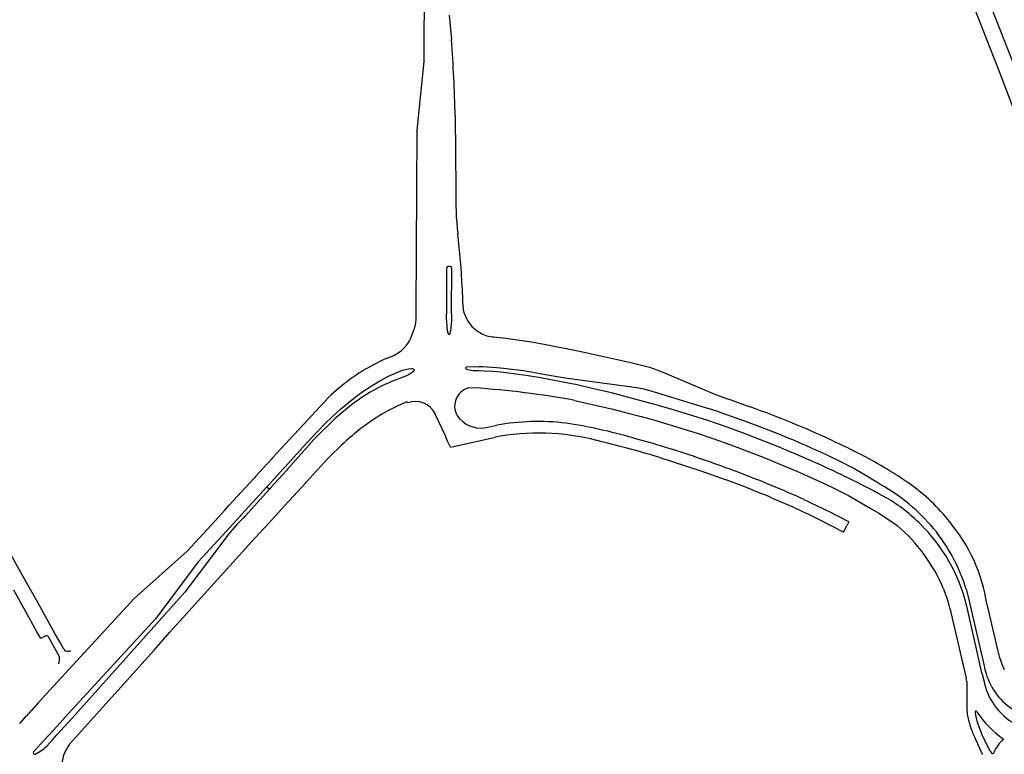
# Model space of a CAD drawing. Extents: x 148869 to 161638, y 453607 to 469810.
# Tile 923 of 1056: x 159121.2 to 159125.47, y 459861.51 to 459864.7. Entities that reach past the tile are written whole.
import ezdxf

# ---------------------------------------------------------------- set-up
doc = ezdxf.new("R2010")
doc.units = 0
doc.layers.add('LKI_V01_KANTRIJWEG', color=252, linetype='CONTINUOUS')

msp = doc.modelspace()

# ---------------------------------------------------------------- linework, layer by layer
at = {"layer": 'LKI_V01_KANTRIJWEG'}
for p, q in [((159125.5467, 459864.4189), (159125.1887, 459865.3276)), ((159125.5467, 459864.4189), (159125.1887, 459865.3276)), ((159123.0611, 459864.7167), (159123.0707, 459864.6119)), ((159123.0611, 459864.7167), (159123.0707, 459864.6119)), ((159123.0869, 459864.2803), (159123.0903, 459863.962)), ((159123.0869, 459864.2803), (159123.0903, 459863.962)), ((159123.0504, 459863.4405), (159123.051, 459863.6046)), ((159123.0504, 459863.4405), (159123.051, 459863.6046)), ((159123.051, 459863.6046), (159123.0513, 459863.6204)), ((159123.051, 459863.6046), (159123.0513, 459863.6204)), ((159123.0716, 459863.6047), (159123.0703, 459863.4405)), ((159123.0716, 459863.6047), (159123.0703, 459863.4405)), ((159123.0713, 459863.6205), (159123.0716, 459863.6047)), ((159123.0713, 459863.6205), (159123.0716, 459863.6047)), ((159122.9179, 459863.4002), (159122.9184, 459863.436)), ((159122.9179, 459863.4002), (159122.9184, 459863.436)), ((159123.0501, 459863.3989), (159123.0504, 459863.4405)), ((159123.0501, 459863.3989), (159123.0504, 459863.4405)), ((159123.0703, 459863.4405), (159123.0707, 459863.3987)), ((159123.0703, 459863.4405), (159123.0707, 459863.3987)), ((159123.0507, 459863.3873), (159123.0501, 459863.3989)), ((159123.0507, 459863.3873), (159123.0501, 459863.3989)), ((159123.0536, 459863.3452), (159123.0507, 459863.3873)), ((159123.0536, 459863.3452), (159123.0507, 459863.3873)), ((159123.071, 459863.3883), (159123.0673, 459863.3466)), ((159123.071, 459863.3883), (159123.0673, 459863.3466)), ((159123.0707, 459863.3987), (159123.0707, 459863.3981)), ((159123.0707, 459863.3987), (159123.0707, 459863.3981)), ((159123.0707, 459863.3981), (159123.071, 459863.3883)), ((159123.0707, 459863.3981), (159123.071, 459863.3883)), ((159122.8942, 459863.3148), (159122.9058, 459863.3463)), ((159122.8942, 459863.3148), (159122.9058, 459863.3463)), ((159123.0653, 459863.3333), (159123.0673, 459863.3466)), ((159123.0653, 459863.3333), (159123.0673, 459863.3466)), ((159123.1814, 459863.347), (159123.1969, 459863.3378)), ((159123.1814, 459863.347), (159123.1969, 459863.3378)), ((159123.2543, 459863.3198), (159123.3069, 459863.3142)), ((159123.2543, 459863.3198), (159123.3069, 459863.3142)), ((159122.7692, 459863.218), (159122.7355, 459863.201)), ((159122.7692, 459863.218), (159122.7355, 459863.201)), ((159122.7878, 459863.2259), (159122.7692, 459863.218)), ((159122.7878, 459863.2259), (159122.7692, 459863.218)), ((159122.7878, 459863.2259), (159122.8202, 459863.24)), ((159122.7878, 459863.2259), (159122.8202, 459863.24)), ((159123.1694, 459863.099), (159123.1446, 459863.0975)), ((159123.1694, 459863.099), (159123.1446, 459863.0975)), ((159122.5372, 459863.0575), (159122.389, 459862.8983)), ((159122.5372, 459863.0575), (159122.389, 459862.8983)), ((159124.3689, 459863.0157), (159124.2749, 459863.0499)), ((159124.3689, 459863.0157), (159124.2749, 459863.0499)), ((159122.8014, 459863.0033), (159122.7815, 459862.9924)), ((159122.8014, 459863.0033), (159122.7815, 459862.9924)), ((159124.3527, 459862.951), (159124.1972, 459863.0059)), ((159124.3527, 459862.951), (159124.1972, 459863.0059)), ((159123.0467, 459862.8869), (159123.0009, 459862.9847)), ((159123.0467, 459862.8869), (159123.0009, 459862.9847)), ((159123.2285, 459862.9287), (159123.2677, 459862.9369)), ((159123.2285, 459862.9287), (159123.2677, 459862.9369)), ((159122.3877, 459862.8969), (159122.2927, 459862.7933)), ((159122.3877, 459862.8969), (159122.2927, 459862.7933)), ((159122.389, 459862.8983), (159122.3877, 459862.8969)), ((159122.389, 459862.8983), (159122.3877, 459862.8969)), ((159123.067, 459862.8408), (159123.2558, 459862.884)), ((159123.067, 459862.8408), (159123.2558, 459862.884)), ((159122.3474, 459862.7548), (159122.442, 459862.8587)), ((159122.3474, 459862.7548), (159122.442, 459862.8587)), ((159122.4529, 459862.8515), (159122.3594, 459862.7464)), ((159122.4529, 459862.8515), (159122.3594, 459862.7464)), ((159122.442, 459862.8587), (159122.4455, 459862.8625)), ((159122.442, 459862.8587), (159122.4455, 459862.8625)), ((159122.4565, 459862.8555), (159122.4529, 459862.8515)), ((159122.4565, 459862.8555), (159122.4529, 459862.8515)), ((159122.5941, 459862.8499), (159122.5434, 459862.8004)), ((159122.5941, 459862.8499), (159122.5434, 459862.8004)), ((159124.5026, 459862.8385), (159124.5464, 459862.82)), ((159124.5026, 459862.8385), (159124.5464, 459862.82)), ((159122.2873, 459862.7874), (159122.2195, 459862.7135)), ((159122.2873, 459862.7874), (159122.2195, 459862.7135)), ((159122.2927, 459862.7933), (159122.2873, 459862.7874)), ((159122.2927, 459862.7933), (159122.2873, 459862.7874)), ((159122.5357, 459862.793), (159122.4404, 459862.6896)), ((159122.5357, 459862.793), (159122.4404, 459862.6896)), ((159122.5434, 459862.8004), (159122.5357, 459862.793)), ((159122.5434, 459862.8004), (159122.5357, 459862.793)), ((159123.9717, 459862.7975), (159124.1543, 459862.7382)), ((159123.9717, 459862.7975), (159124.1543, 459862.7382)), ((159122.2748, 459862.675), (159122.3421, 459862.749)), ((159122.2748, 459862.675), (159122.3421, 459862.749)), ((159122.3421, 459862.749), (159122.3474, 459862.7548)), ((159122.3421, 459862.749), (159122.3474, 459862.7548)), ((159122.3594, 459862.7464), (159122.3541, 459862.7406)), ((159122.3594, 459862.7464), (159122.3541, 459862.7406)), ((159122.214, 459862.7074), (159122.1056, 459862.5888)), ((159122.214, 459862.7074), (159122.1056, 459862.5888)), ((159122.2195, 459862.7135), (159122.214, 459862.7074)), ((159122.2195, 459862.7135), (159122.214, 459862.7074)), ((159122.3541, 459862.7406), (159122.2872, 459862.6664)), ((159122.3541, 459862.7406), (159122.2872, 459862.6664)), ((159124.1543, 459862.7382), (159124.2603, 459862.7006)), ((159124.1543, 459862.7382), (159124.2603, 459862.7006)), ((159124.3445, 459862.6687), (159124.2603, 459862.7006)), ((159124.3445, 459862.6687), (159124.2603, 459862.7006)), ((159122.1606, 459862.5504), (159122.2691, 459862.6687)), ((159122.1606, 459862.5504), (159122.2691, 459862.6687)), ((159122.2691, 459862.6687), (159122.2748, 459862.675)), ((159122.2691, 459862.6687), (159122.2748, 459862.675)), ((159122.2691, 459862.6687), (159122.281, 459862.6596)), ((159122.2691, 459862.6687), (159122.281, 459862.6596)), ((159122.2816, 459862.6602), (159122.281, 459862.6596)), ((159122.2816, 459862.6602), (159122.281, 459862.6596)), ((159122.2872, 459862.6664), (159122.2816, 459862.6602)), ((159122.2872, 459862.6664), (159122.2816, 459862.6602)), ((159122.3676, 459862.6103), (159122.4351, 459862.6838)), ((159122.3676, 459862.6103), (159122.4351, 459862.6838)), ((159122.4351, 459862.6838), (159122.4404, 459862.6896)), ((159122.4351, 459862.6838), (159122.4404, 459862.6896)), ((159122.0865, 459862.5683), (159122.1056, 459862.5888)), ((159122.0865, 459862.5683), (159122.1056, 459862.5888)), ((159122.2631, 459862.4956), (159122.3617, 459862.6039)), ((159122.2631, 459862.4956), (159122.3617, 459862.6039)), ((159122.3617, 459862.6039), (159122.3676, 459862.6103)), ((159122.3617, 459862.6039), (159122.3676, 459862.6103)), ((159122.044, 459862.522), (159122.0865, 459862.5683)), ((159122.044, 459862.522), (159122.0865, 459862.5683)), ((159122.1526, 459862.5411), (159122.0925, 459862.4755)), ((159122.1526, 459862.5411), (159122.0925, 459862.4755)), ((159122.1733, 459862.5415), (159122.1671, 459862.5351)), ((159122.1733, 459862.5415), (159122.1671, 459862.5351)), ((159124.667, 459862.5275), (159124.6201, 459862.5502)), ((159124.667, 459862.5275), (159124.6201, 459862.5502)), ((159124.774, 459862.4728), (159124.667, 459862.5275)), ((159124.774, 459862.4728), (159124.667, 459862.5275)), ((159122.2537, 459862.4854), (159122.2631, 459862.4956)), ((159122.2537, 459862.4854), (159122.2631, 459862.4956)), ((159124.774, 459862.4728), (159124.7896, 459862.5028)), ((159124.774, 459862.4728), (159124.7896, 459862.5028)), ((159124.7969, 459862.517), (159124.7896, 459862.5028)), ((159124.7969, 459862.517), (159124.7896, 459862.5028)), ((159125.208, 459862.2265), (159125.2126, 459862.215)), ((159125.208, 459862.2265), (159125.2126, 459862.215)), ((159121.6923, 459862.1837), (159121.2765, 459861.7304)), ((159121.6923, 459862.1837), (159121.2765, 459861.7304)), ((159125.3088, 459862.1513), (159125.3069, 459862.159)), ((159125.3088, 459862.1513), (159125.3069, 459862.159)), ((159125.3765, 459861.8549), (159125.3088, 459862.1513)), ((159125.3765, 459861.8549), (159125.3088, 459862.1513)), ((159125.3237, 459862.1543), (159125.3841, 459861.8915)), ((159125.3237, 459862.1543), (159125.3841, 459861.8915)), ((159125.3967, 459862.1592), (159125.4426, 459861.9608)), ((159125.3967, 459862.1592), (159125.4426, 459861.9608)), ((159121.367, 459861.934), (159121.321, 459862.0174)), ((159121.367, 459861.934), (159121.321, 459862.0174)), ((159121.4383, 459861.5808), (159121.7794, 459861.9601)), ((159121.4383, 459861.5808), (159121.7794, 459861.9601)), ((159125.3765, 459861.8549), (159125.3832, 459861.8281)), ((159125.3765, 459861.8549), (159125.3832, 459861.8281)), ((159125.3087, 459861.8243), (159125.3063, 459861.8377)), ((159125.3087, 459861.8243), (159125.3063, 459861.8377)), ((159125.3087, 459861.8243), (159125.3098, 459861.6962)), ((159125.3087, 459861.8243), (159125.3098, 459861.6962)), ((159121.1957, 459861.6416), (159121.2258, 459861.6746)), ((159121.1957, 459861.6416), (159121.2258, 459861.6746)), ((159121.4067, 459861.6828), (159121.3709, 459861.6437)), ((159121.4067, 459861.6828), (159121.3709, 459861.6437)), ((159121.4246, 459861.6664), (159121.3891, 459861.6267)), ((159121.4246, 459861.6664), (159121.3891, 459861.6267)), ((159121.3199, 459861.588), (159121.2559, 459861.5181)), ((159121.3199, 459861.588), (159121.2559, 459861.5181)), ((159125.3752, 459861.5934), (159125.3877, 459861.5661)), ((159125.3752, 459861.5934), (159125.3877, 459861.5661)), ((159121.313, 459861.5434), (159121.338, 459861.5708)), ((159121.313, 459861.5434), (159121.338, 459861.5708)), ((159125.3574, 459861.55), (159125.3759, 459861.5087)), ((159125.3574, 459861.55), (159125.3759, 459861.5087)), ((159121.406, 459861.5431), (159121.3916, 459861.5164)), ((159121.406, 459861.5431), (159121.3916, 459861.5164)), ((159125.3759, 459861.5087), (159125.3768, 459861.5067)), ((159125.3759, 459861.5087), (159125.3768, 459861.5067))]:
    msp.add_line(p, q, dxfattribs=at)
for points in [[(159125.2536, 459864.9688), (159125.3472, 459864.7341), (159125.4266, 459864.532), (159125.4452, 459864.4849), (159125.5037, 459864.3316), (159125.527, 459864.2633)], [(159125.2536, 459864.9688), (159125.3472, 459864.7341), (159125.4266, 459864.532), (159125.4452, 459864.4849), (159125.5037, 459864.3316), (159125.527, 459864.2633)], [(159122.9184, 459863.436), (159122.9219, 459864.2175), (159122.9523, 459864.516), (159122.954, 459864.8752)], [(159122.9184, 459863.436), (159122.9219, 459864.2175), (159122.9523, 459864.516), (159122.954, 459864.8752)], [(159121.3868, 459861.9643), (159121.3696, 459861.9955), (159121.3487, 459862.0325), (159121.2741, 459862.1665), (159121.2079, 459862.2844), (159121.0662, 459862.5379), (159120.6736, 459863.2429), (159120.6499, 459863.2847), (159120.4747, 459863.5992), (159120.3982, 459863.7361), (159120.3605, 459863.804)], [(159121.3868, 459861.9643), (159121.3696, 459861.9955), (159121.3487, 459862.0325), (159121.2741, 459862.1665), (159121.2079, 459862.2844), (159121.0662, 459862.5379), (159120.6736, 459863.2429), (159120.6499, 459863.2847), (159120.4747, 459863.5992), (159120.3982, 459863.7361), (159120.3605, 459863.804)], [(159123.0549, 459863.6271), (159123.0617, 459863.6278), (159123.0668, 459863.6255)], [(159123.0549, 459863.6271), (159123.0617, 459863.6278), (159123.0668, 459863.6255)], [(159123.1177, 459863.5338), (159123.1189, 459863.4738), (159123.1215, 459863.4402)], [(159123.1177, 459863.5338), (159123.1189, 459863.4738), (159123.1215, 459863.4402)], [(159123.3069, 459863.3142), (159123.419, 459863.2985), (159123.4814, 459863.2878), (159123.627, 459863.2588), (159123.7456, 459863.2326), (159123.8501, 459863.2085), (159123.9309, 459863.189), (159123.9782, 459863.1713), (159124.2246, 459863.0678), (159124.2749, 459863.0499)], [(159123.3069, 459863.3142), (159123.419, 459863.2985), (159123.4814, 459863.2878), (159123.627, 459863.2588), (159123.7456, 459863.2326), (159123.8501, 459863.2085), (159123.9309, 459863.189), (159123.9782, 459863.1713), (159124.2246, 459863.0678), (159124.2749, 459863.0499)], [(159122.7601, 459863.129), (159122.7982, 459863.15), (159122.8586, 459863.1751), (159122.8716, 459863.1792), (159122.884, 459863.1814), (159122.8958, 459863.1825), (159122.9013, 459863.1823), (159122.9048, 459863.1811), (159122.9076, 459863.1789), (159122.909, 459863.177), (159122.9092, 459863.1739), (159122.9074, 459863.1709), (159122.8999, 459863.1652), (159122.888, 459863.1572), (159122.8754, 459863.1506), (159122.8494, 459863.1409)], [(159122.7601, 459863.129), (159122.7982, 459863.15), (159122.8586, 459863.1751), (159122.8716, 459863.1792), (159122.884, 459863.1814), (159122.8958, 459863.1825), (159122.9013, 459863.1823), (159122.9048, 459863.1811), (159122.9076, 459863.1789), (159122.909, 459863.177), (159122.9092, 459863.1739), (159122.9074, 459863.1709), (159122.8999, 459863.1652), (159122.888, 459863.1572), (159122.8754, 459863.1506), (159122.8494, 459863.1409)], [(159123.1891, 459863.1722), (159123.1654, 459863.1735), (159123.1472, 459863.1763), (159123.1369, 459863.179), (159123.1342, 459863.1814), (159123.1334, 459863.1858), (159123.1351, 459863.1885), (159123.1377, 459863.1896), (159123.1892, 459863.1911)], [(159123.1891, 459863.1722), (159123.1654, 459863.1735), (159123.1472, 459863.1763), (159123.1369, 459863.179), (159123.1342, 459863.1814), (159123.1334, 459863.1858), (159123.1351, 459863.1885), (159123.1377, 459863.1896), (159123.1892, 459863.1911)], [(159124.5026, 459862.8385), (159124.4391, 459862.8634), (159124.3343, 459862.9038), (159124.2688, 459862.9275), (159124.1839, 459862.9564), (159124.0958, 459862.9849), (159124.0245, 459863.007), (159123.9489, 459863.0287), (159123.8519, 459863.0546), (159123.7656, 459863.0767), (159123.6822, 459863.096), (159123.6163, 459863.112), (159123.5478, 459863.1254), (159123.4571, 459863.1421), (159123.396, 459863.1521), (159123.35, 459863.159), (159123.299, 459863.1651), (159123.253, 459863.1694), (159123.2136, 459863.1717), (159123.1891, 459863.1722)], [(159124.5026, 459862.8385), (159124.4391, 459862.8634), (159124.3343, 459862.9038), (159124.2688, 459862.9275), (159124.1839, 459862.9564), (159124.0958, 459862.9849), (159124.0245, 459863.007), (159123.9489, 459863.0287), (159123.8519, 459863.0546), (159123.7656, 459863.0767), (159123.6822, 459863.096), (159123.6163, 459863.112), (159123.5478, 459863.1254), (159123.4571, 459863.1421), (159123.396, 459863.1521), (159123.35, 459863.159), (159123.299, 459863.1651), (159123.253, 459863.1694), (159123.2136, 459863.1717), (159123.1891, 459863.1722)], [(159123.1892, 459863.1911), (159123.2058, 459863.191), (159123.2461, 459863.1882), (159123.268, 459863.1874), (159123.2974, 459863.1846), (159123.3833, 459863.1738), (159123.5041, 459863.1532), (159123.5753, 459863.1416), (159123.854, 459863.1038), (159123.8849, 459863.0992), (159123.9071, 459863.094), (159123.9653, 459863.0771), (159124.1725, 459863.0141), (159124.1972, 459863.0059)], [(159123.1892, 459863.1911), (159123.2058, 459863.191), (159123.2461, 459863.1882), (159123.268, 459863.1874), (159123.2974, 459863.1846), (159123.3833, 459863.1738), (159123.5041, 459863.1532), (159123.5753, 459863.1416), (159123.854, 459863.1038), (159123.8849, 459863.0992), (159123.9071, 459863.094), (159123.9653, 459863.0771), (159124.1725, 459863.0141), (159124.1972, 459863.0059)], [(159122.4455, 459862.8625), (159122.4904, 459862.9111), (159122.5208, 459862.942), (159122.5545, 459862.9743), (159122.5892, 459863.0057), (159122.6315, 459863.0409), (159122.6663, 459863.0684), (159122.6953, 459863.0892), (159122.7334, 459863.1137), (159122.7601, 459863.129)], [(159122.4455, 459862.8625), (159122.4904, 459862.9111), (159122.5208, 459862.942), (159122.5545, 459862.9743), (159122.5892, 459863.0057), (159122.6315, 459863.0409), (159122.6663, 459863.0684), (159122.6953, 459863.0892), (159122.7334, 459863.1137), (159122.7601, 459863.129)], [(159122.8494, 459863.1409), (159122.8082, 459863.125), (159122.8061, 459863.1242), (159122.7691, 459863.107)], [(159122.8494, 459863.1409), (159122.8082, 459863.125), (159122.8061, 459863.1242), (159122.7691, 459863.107)], [(159122.7691, 459863.107), (159122.7403, 459863.0924), (159122.7185, 459863.0805), (159122.6816, 459863.0574), (159122.6365, 459863.0252), (159122.5683, 459862.9683), (159122.476, 459862.8773), (159122.4565, 459862.8555)], [(159122.7691, 459863.107), (159122.7403, 459863.0924), (159122.7185, 459863.0805), (159122.6816, 459863.0574), (159122.6365, 459863.0252), (159122.5683, 459862.9683), (159122.476, 459862.8773), (159122.4565, 459862.8555)], [(159123.6067, 459863.0443), (159123.7145, 459863.0199), (159123.7664, 459863.0076), (159123.8263, 459862.9919), (159123.8945, 459862.9747), (159123.9536, 459862.9583), (159124.0144, 459862.9404), (159124.1376, 459862.9015), (159124.206, 459862.8786), (159124.2841, 459862.8514), (159124.4318, 459862.7951), (159124.497, 459862.7681), (159124.5704, 459862.7366), (159124.6895, 459862.6834), (159124.7438, 459862.6573), (159124.795, 459862.6309), (159124.8901, 459862.576), (159124.9268, 459862.5542), (159124.9736, 459862.5246), (159125.0066, 459862.5009)], [(159123.6067, 459863.0443), (159123.7145, 459863.0199), (159123.7664, 459863.0076), (159123.8263, 459862.9919), (159123.8945, 459862.9747), (159123.9536, 459862.9583), (159124.0144, 459862.9404), (159124.1376, 459862.9015), (159124.206, 459862.8786), (159124.2841, 459862.8514), (159124.4318, 459862.7951), (159124.497, 459862.7681), (159124.5704, 459862.7366), (159124.6895, 459862.6834), (159124.7438, 459862.6573), (159124.795, 459862.6309), (159124.8901, 459862.576), (159124.9268, 459862.5542), (159124.9736, 459862.5246), (159125.0066, 459862.5009)], [(159122.8014, 459863.0033), (159122.8429, 459863.0239), (159122.8792, 459863.0393), (159122.8811, 459863.0343)], [(159122.8014, 459863.0033), (159122.8429, 459863.0239), (159122.8792, 459863.0393), (159122.8811, 459863.0343)], [(159123.067, 459862.8408), (159123.0558, 459862.8648), (159123.0462, 459862.8854), (159123.0467, 459862.8869)], [(159123.067, 459862.8408), (159123.0558, 459862.8648), (159123.0462, 459862.8854), (159123.0467, 459862.8869)], [(159122.281, 459862.6596), (159122.1746, 459862.5422), (159122.1733, 459862.5415)], [(159122.281, 459862.6596), (159122.1746, 459862.5422), (159122.1733, 459862.5415)], [(159122.1671, 459862.5351), (159122.1388, 459862.5049), (159122.1121, 459862.4746), (159122.1045, 459862.4646)], [(159122.1671, 459862.5351), (159122.1388, 459862.5049), (159122.1121, 459862.4746), (159122.1045, 459862.4646)], [(159122.1606, 459862.5504), (159122.1596, 459862.5487), (159122.1526, 459862.5411)], [(159122.1606, 459862.5504), (159122.1596, 459862.5487), (159122.1526, 459862.5411)], [(159121.6923, 459862.1837), (159121.9229, 459862.3903), (159122.044, 459862.522)], [(159121.6923, 459862.1837), (159121.9229, 459862.3903), (159122.044, 459862.522)], [(159121.7794, 459861.9601), (159121.848, 459862.0375), (159122.2034, 459862.431), (159122.2537, 459862.4854)], [(159121.7794, 459861.9601), (159121.848, 459862.0375), (159122.2034, 459862.431), (159122.2537, 459862.4854)], [(159122.0925, 459862.4755), (159121.9715, 459862.3434), (159121.787, 459862.0969), (159121.4067, 459861.6828)], [(159122.0925, 459862.4755), (159121.9715, 459862.3434), (159121.787, 459862.0969), (159121.4067, 459861.6828)], [(159122.1045, 459862.4646), (159121.9127, 459862.2118), (159121.4246, 459861.6664)], [(159122.1045, 459862.4646), (159121.9127, 459862.2118), (159121.4246, 459861.6664)], [(159121.3069, 459862.021), (159121.2875, 459862.0099), (159121.2706, 459862.0398), (159121.2374, 459862.0995), (159121.2355, 459862.1031), (159121.1699, 459862.2202)], [(159121.3069, 459862.021), (159121.2875, 459862.0099), (159121.2706, 459862.0398), (159121.2374, 459862.0995), (159121.2355, 459862.1031), (159121.1699, 459862.2202)], [(159125.3064, 459862.2247), (159125.3177, 459862.1803), (159125.3237, 459862.1543)], [(159125.3064, 459862.2247), (159125.3177, 459862.1803), (159125.3237, 459862.1543)], [(159125.2382, 459862.134), (159125.2405, 459862.1238), (159125.3063, 459861.8377)], [(159125.2382, 459862.134), (159125.2405, 459862.1238), (159125.3063, 459861.8377)], [(159121.2765, 459861.7304), (159121.2467, 459861.6978), (159121.2462, 459861.6972), (159121.2258, 459861.6746)], [(159121.2765, 459861.7304), (159121.2467, 459861.6978), (159121.2462, 459861.6972), (159121.2258, 459861.6746)], [(159121.3709, 459861.6437), (159121.3407, 459861.6108), (159121.3199, 459861.588)], [(159121.3709, 459861.6437), (159121.3407, 459861.6108), (159121.3199, 459861.588)], [(159121.338, 459861.5708), (159121.3587, 459861.5935), (159121.3596, 459861.5944), (159121.3891, 459861.6267)], [(159121.338, 459861.5708), (159121.3587, 459861.5935), (159121.3596, 459861.5944), (159121.3891, 459861.6267)], [(159121.4383, 459861.5808), (159121.4121, 459861.5519), (159121.406, 459861.5431)], [(159121.4383, 459861.5808), (159121.4121, 459861.5519), (159121.406, 459861.5431)]]:
    msp.add_lwpolyline(points, dxfattribs=at)
for centre, radius, start, end in [((159116.9708, 459864.148), 6.1175, 1.23868, 4.34841), ((159116.9708, 459864.148), 6.1175, 1.23868, 4.34841), ((159124.4539, 459863.9202), 1.3642, 178.2456, 186.4179), ((159124.4539, 459863.9202), 1.3642, 178.2456, 186.4179), ((159120.4888, 459863.4325), 2.6308, 2.2083, 7.3222), ((159120.4888, 459863.4325), 2.6308, 2.2083, 7.3222), ((159123.0644, 459863.6178), 0.0133, 135.4723, 168.7722), ((159123.0644, 459863.6178), 0.0133, 135.4723, 168.7722), ((159123.0669, 459863.6211), 0.0044, 353.0404, 91.3565), ((159123.0669, 459863.6211), 0.0044, 353.0404, 91.3565), ((159123.1258, 459863.4407), 0.00437, 187.4015, 196.7879), ((159123.1258, 459863.4407), 0.00437, 187.4015, 196.7879), ((159123.2719, 459863.4711), 0.1536, 191.8899, 233.7224), ((159123.2719, 459863.4711), 0.1536, 191.8899, 233.7224), ((159122.7725, 459863.4044), 0.1454, 336.4229, 358.3441), ((159122.7725, 459863.4044), 0.1454, 336.4229, 358.3441), ((159123.067, 459863.343), 0.0136, 170.9789, 217.4818), ((159123.067, 459863.343), 0.0136, 170.9789, 217.4818), ((159123.1821, 459863.3484), 0.00152, 225.7633, 243.4469), ((159123.1821, 459863.3484), 0.00152, 225.7633, 243.4469), ((159122.7585, 459863.3751), 0.1486, 294.5333, 336.0438), ((159122.7585, 459863.3751), 0.1486, 294.5333, 336.0438), ((159123.0611, 459863.3365), 0.00524, 200.0574, 322.1273), ((159123.0611, 459863.3365), 0.00524, 200.0574, 322.1273), ((159123.2617, 459863.4442), 0.1246, 238.6576, 266.5764), ((159123.2617, 459863.4442), 0.1246, 238.6576, 266.5764), ((159123.1417, 459862.4305), 0.871, 117.7991, 133.9527), ((159123.1417, 459862.4305), 0.871, 117.7991, 133.9527), ((159123.1661, 459863.0199), 0.0813, 110.886, 225.3017), ((159123.1661, 459863.0199), 0.0813, 110.886, 225.3017), ((159123.1441, 459863.0816), 0.0159, 88.2308, 116.1149), ((159123.1441, 459863.0816), 0.0159, 88.2308, 116.1149), ((159122.8974, 459859.151), 3.9573, 79.6749, 86.058), ((159122.8974, 459859.151), 3.9573, 79.6749, 86.058), ((159122.9137, 459862.9435), 0.0965, 25.2519, 109.7707), ((159122.9137, 459862.9435), 0.0965, 25.2519, 109.7707), ((159123.0877, 459859.3891), 3.8463, 64.8736, 70.5431), ((159123.0877, 459859.3891), 3.8463, 64.8736, 70.5431), ((159123.3073, 459862.1066), 1.0301, 120.6914, 133.8183), ((159123.3073, 459862.1066), 1.0301, 120.6914, 133.8183), ((159123.1968, 459863.0457), 0.1212, 223.532, 285.1565), ((159123.1968, 459863.0457), 0.1212, 223.532, 285.1565), ((159123.4465, 459861.9351), 1.0176, 83.1966, 100.1179), ((159123.4465, 459861.9351), 1.0176, 83.1966, 100.1179), ((159123.2508, 459860.8143), 2.1547, 73.5806, 81.5607), ((159123.2508, 459860.8143), 2.1547, 73.5806, 81.5607), ((159123.0491, 459859.3111), 3.8663, 65.4786, 70.2959), ((159123.0491, 459859.3111), 3.8663, 65.4786, 70.2959), ((159123.449, 459861.8983), 1.0044, 75.3502, 101.0923), ((159123.449, 459861.8983), 1.0044, 75.3502, 101.0923), ((159122.6112, 459858.3008), 4.698, 73.1665, 76.5606), ((159122.6112, 459858.3008), 4.698, 73.1665, 76.5606), ((159122.4181, 459857.604), 5.4704, 72.8353, 74.7189), ((159122.4181, 459857.604), 5.4704, 72.8353, 74.7189), ((159123.6238, 459860.4365), 2.6707, 62.5196, 65.7448), ((159123.6238, 459860.4365), 2.6707, 62.5196, 65.7448), ((159122.1747, 459857.018), 6.1025, 69.45749, 72.27559), ((159122.1747, 459857.018), 6.1025, 69.45749, 72.27559), ((159123.854, 459860.991), 2.0041, 57.3395, 66.482), ((159123.854, 459860.991), 2.0041, 57.3395, 66.482), ((159122.7387, 459858.5142), 4.6699, 63.6387, 67.2265), ((159122.7387, 459858.5142), 4.6699, 63.6387, 67.2265), ((159123.9221, 459861.0275), 2.0087, 55.4218, 62.2905), ((159123.9221, 459861.0275), 2.0087, 55.4218, 62.2905), ((159122.6682, 459858.3613), 4.6715, 65.534, 69.3443), ((159122.6682, 459858.3613), 4.6715, 65.534, 69.3443), ((159123.014, 459859.0894), 4.0322, 61.1121, 63.5139), ((159123.014, 459859.0894), 4.0322, 61.1121, 63.5139), ((159122.6674, 459858.3904), 4.5953, 64.8531, 68.5953), ((159122.6674, 459858.3904), 4.5953, 64.8531, 68.5953), ((159124.5345, 459861.9618), 0.821, 39.8251, 60.7624), ((159124.5345, 459861.9618), 0.821, 39.8251, 60.7624), ((159124.6065, 459862.0311), 0.794, 37.6794, 54.9835), ((159124.6065, 459862.0311), 0.794, 37.6794, 54.9835), ((159122.4959, 459858.1242), 4.9589, 62.3526, 64.8556), ((159122.4959, 459858.1242), 4.9589, 62.3526, 64.8556), ((159124.5959, 459861.997), 0.7225, 44.7256, 59.5616), ((159124.5959, 459861.997), 0.7225, 44.7256, 59.5616), ((159124.5331, 459861.9421), 0.7324, 22.8451, 49.7212), ((159124.5331, 459861.9421), 0.7324, 22.8451, 49.7212), ((159124.5881, 459861.9786), 0.7411, 14.0901, 45.3141), ((159124.5881, 459861.9786), 0.7411, 14.0901, 45.3141), ((159124.5876, 459862.0077), 0.7508, 16.7975, 39.7289), ((159124.5876, 459862.0077), 0.7508, 16.7975, 39.7289), ((159124.6871, 459862.053), 0.7175, 8.5119, 40.2288), ((159124.6871, 459862.053), 0.7175, 8.5119, 40.2288), ((159124.6357, 459861.9877), 0.62, 13.6469, 21.4985), ((159124.6357, 459861.9877), 0.62, 13.6469, 21.4985), ((159121.312, 459862.0118), 0.0105, 31.8641, 118.9906), ((159121.312, 459862.0118), 0.0105, 31.8641, 118.9906), ((159121.303, 459861.9217), 0.0661, 341.2291, 6.5708), ((159121.303, 459861.9217), 0.0661, 341.2291, 6.5708), ((159121.3852, 459861.9375), 0.0185, 190.9354, 206.4425), ((159121.3852, 459861.9375), 0.0185, 190.9354, 206.4425), ((159121.4074, 459861.9768), 0.0241, 211.3941, 236.5171), ((159121.4074, 459861.9768), 0.0241, 211.3941, 236.5171), ((159121.4042, 459861.9813), 0.0266, 247.5407, 300.5342), ((159121.4042, 459861.9813), 0.0266, 247.5407, 300.5342), ((159125.9104, 459862.076), 0.4818, 193.8389, 204.5217), ((159125.9104, 459862.076), 0.4818, 193.8389, 204.5217), ((159125.6972, 459861.9555), 0.3196, 191.5468, 197.6524), ((159125.6972, 459861.9555), 0.3196, 191.5468, 197.6524), ((159125.6637, 459861.94), 0.283, 196.7146, 238.9891), ((159125.6637, 459861.94), 0.283, 196.7146, 238.9891), ((159125.657, 459861.8817), 0.2791, 191.0618, 239.9657), ((159125.657, 459861.8817), 0.2791, 191.0618, 239.9657), ((159125.5584, 459861.7176), 0.2495, 184.9253, 197.6171), ((159125.5584, 459861.7176), 0.2495, 184.9253, 197.6171), ((159125.3494, 459861.6906), 0.00417, 30.8989, 198.4582), ((159125.3494, 459861.6906), 0.00417, 30.8989, 198.4582), ((159125.7112, 459861.7503), 0.3709, 189.4825, 205.0328), ((159125.7112, 459861.7503), 0.3709, 189.4825, 205.0328), ((159125.7137, 459861.9299), 0.4318, 213.3241, 235.4536), ((159125.7137, 459861.9299), 0.4318, 213.3241, 235.4536), ((159125.9548, 459861.842), 0.6649, 197.4925, 206.0502), ((159125.9548, 459861.842), 0.6649, 197.4925, 206.0502), ((159121.167, 459861.7), 0.2141, 296.7111, 313.0006), ((159121.167, 459861.7), 0.2141, 296.7111, 313.0006), ((159125.953, 459861.8307), 0.6241, 205.0843, 210.5981), ((159125.953, 459861.8307), 0.6241, 205.0843, 210.5981), ((159125.5945, 459861.4396), 0.1842, 133.0084, 156.1934), ((159125.5945, 459861.4396), 0.1842, 133.0084, 156.1934), ((159121.2612, 459861.5147), 0.00631, 147.4797, 288.878), ((159121.2612, 459861.5147), 0.00631, 147.4797, 288.878), ((159121.513, 459861.4616), 0.1332, 155.6986, 189.8204), ((159121.513, 459861.4616), 0.1332, 155.6986, 189.8204), ((159125.4203, 459861.5164), 0.00568, 216.4229, 296.5307), ((159125.4203, 459861.5164), 0.00568, 216.4229, 296.5307), ((159125.4218, 459861.5157), 0.00454, 283.1359, 336.5113), ((159125.4218, 459861.5157), 0.00454, 283.1359, 336.5113)]:
    msp.add_arc(centre, radius, start, end, dxfattribs=at)

doc.saveas('drawing.dxf')
